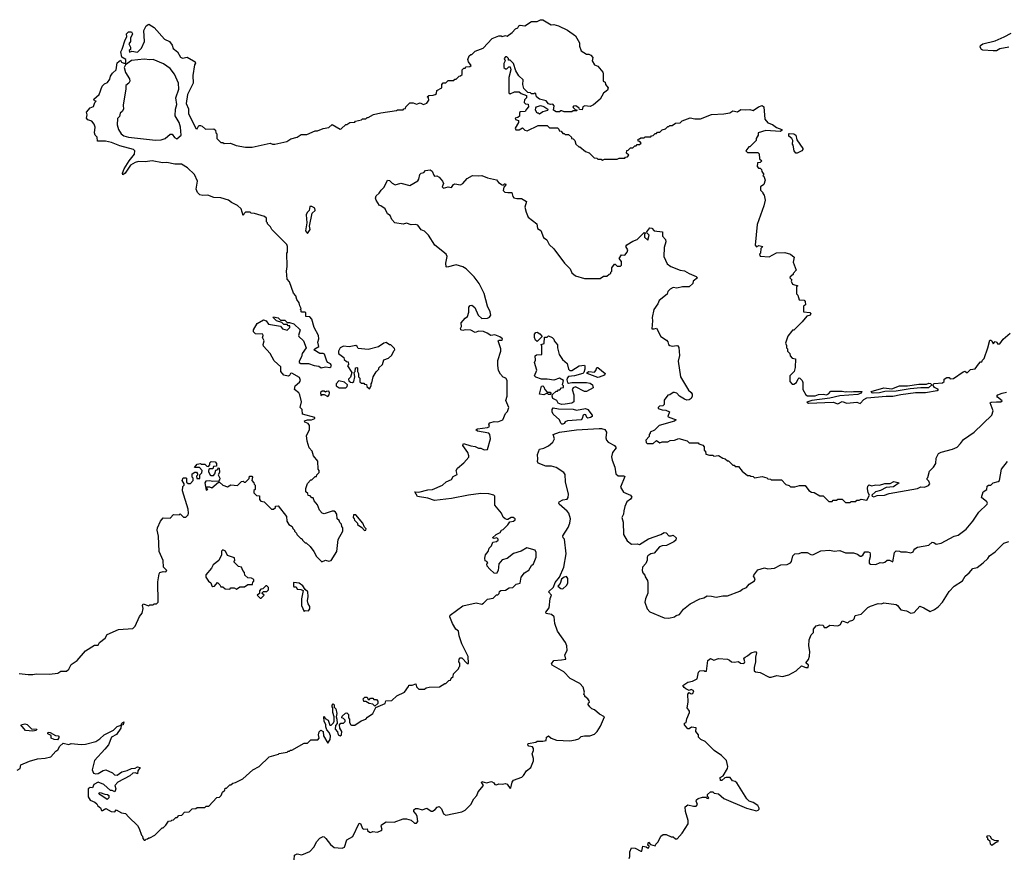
# Model space of a CAD drawing. Extents: x 1861455 to 2058065, y 200073 to 437907.
# Tile 442 of 574: x 2038409 to 2047155, y 324748 to 332200. Entities that reach past the tile are written whole.
import ezdxf

# ---------------------------------------------------------------- set-up
doc = ezdxf.new("R2010")
doc.units = 0

msp = doc.modelspace()

# ---------------------------------------------------------------- linework, layer by layer
at = {"layer": '0CON05XD'}
for points in [[(2040917.7, 329232.3), (2040912.5, 329205), (2040892, 329165), (2040891.2, 329155), (2040905, 329146), (2040975.9, 329145.9), (2041025, 329126.7), (2041065, 329121.2), (2041086.4, 329106.4), (2041125, 329114), (2041165, 329110.8), (2041174.1, 329115.9), (2041178.3, 329128.3), (2041171.2, 329141.2), (2041145, 329153.3), (2041136.7, 329165), (2041116.4, 329226.4), (2041105, 329233.3), (2041075, 329233.3), (2041022.5, 329265), (2041030, 329275), (2041067.5, 329295), (2041057.5, 329335), (2041067.5, 329365), (2041062.5, 329395), (2041024.2, 329464.2), (2041005, 329540), (2040985, 329560), (2040951.7, 329561.7), (2040950, 329595), (2040945, 329600), (2040915, 329600), (2040910, 329605), (2040908.3, 329618.3), (2040900, 329625), (2040910, 329635), (2040896.7, 329656.7), (2040892, 329685), (2040870, 329715), (2040863.3, 329745), (2040840.4, 329770.5), (2040805, 329870), (2040783.8, 329895), (2040778, 329965), (2040786.4, 330006.4), (2040782.5, 330125), (2040787.5, 330135), (2040787.5, 330185), (2040781.7, 330201.7), (2040650, 330335), (2040638.3, 330358.3), (2040610, 330385), (2040610, 330395), (2040600, 330405), (2040600, 330435), (2040585, 330450), (2040495, 330477.5), (2040465, 330480), (2040455, 330490), (2040415, 330490), (2040401.7, 330478.3), (2040395, 330460), (2040375, 330520), (2040345, 330547.5), (2040290, 330575), (2040265, 330597.5), (2040195, 330617.5), (2040135, 330620), (2040081.7, 330641.7), (2040035, 330637.5), (2040010, 330645), (2039990, 330665), (2039977.5, 330695), (2039987.5, 330765), (2039962.5, 330825), (2039900, 330885), (2039847, 330917), (2039787, 330917), (2039715, 330930), (2039677, 330927), (2039585, 330946.2), (2039523, 330937), (2039465, 330940), (2039435, 330931.2), (2039394.2, 330905.8), (2039346.7, 330835), (2039325, 330820), (2039323.3, 330835), (2039336.7, 330875), (2039381.2, 330945), (2039430, 331005), (2039432.5, 331035), (2039420, 331045), (2039298.3, 331078.3), (2039225, 331108.8), (2039170.7, 331120.7), (2039100.7, 331120.7), (2039098, 331155), (2039080, 331175), (2039074.1, 331194.1), (2039080, 331245), (2039070.7, 331270.7), (2039049.3, 331299.3), (2039015, 331310), (2039003.3, 331325), (2039007.5, 331355), (2039001.7, 331378.3), (2039035, 331416.7), (2039065, 331427.5), (2039076.4, 331463.6), (2039087.5, 331475), (2039075, 331480), (2039067.5, 331495), (2039113.8, 331536.2), (2039142.1, 331607.9), (2039161.3, 331628.7), (2039188.6, 331641.4), (2039209.6, 331670.5), (2039215, 331697.5), (2039232.5, 331725), (2039266.7, 331753.3), (2039275, 331817.5), (2039305, 331840), (2039313.6, 331823.6), (2039335, 331812.5), (2039345, 331810), (2039351.7, 331818.3), (2039352.5, 331845), (2039317.5, 331867.5), (2039306.4, 331913.6), (2039320.4, 331939.5), (2039345, 332020), (2039361.7, 332048.3), (2039357.5, 332075), (2039375, 332092.5), (2039401.7, 332091.7), (2039412.5, 332075), (2039393, 332037), (2039393, 332007), (2039380, 331985), (2039392.5, 331955), (2039392.5, 331935), (2039382.5, 331925), (2039385, 331912.5), (2039405, 331920), (2039455, 331912.5), (2039492.3, 331947.7), (2039518.8, 332005), (2039513.3, 332105), (2039533.3, 332145), (2039555, 332161.2), (2039605, 332129.2), (2039695.8, 332025.8), (2039739.2, 332005), (2039765, 331973.3), (2039772.7, 331942.7), (2039810, 331915), (2039836.1, 331866.1), (2039855, 331858.8), (2039897, 331867), (2039953.9, 331833.9), (2039967.5, 331825), (2039970, 331815), (2039961.7, 331798.3), (2039947.1, 331705), (2039949.2, 331635), (2039900.8, 331535), (2039887.5, 331455), (2039909.3, 331409.3), (2039907.5, 331365), (2039975, 331232.5), (2039985, 331230), (2040001.7, 331258.3), (2040015, 331260), (2040030, 331255), (2040058.3, 331228.3), (2040135, 331230), (2040148.3, 331218.3), (2040150, 331195), (2040160, 331185), (2040160, 331145), (2040195, 331110), (2040215, 331110), (2040225, 331100), (2040281.7, 331101.7), (2040333, 331083), (2040415, 331067.5), (2040475, 331067.5), (2040635, 331102.5), (2040653.9, 331093.9), (2040675, 331093.8), (2040781.7, 331118.3), (2040818.3, 331141.7), (2040875, 331157.5), (2040910.7, 331179.3), (2040959.3, 331180.7), (2041035, 331212.5), (2041055, 331212.5), (2041105, 331232.5), (2041155, 331242.5), (2041185, 331267.5), (2041255, 331227.5), (2041265, 331230), (2041305, 331270), (2041315, 331270), (2041343, 331287), (2041385, 331290), (2041393, 331297), (2041445, 331310), (2041455, 331320), (2041485, 331320), (2041495, 331330), (2041505, 331330), (2041553, 331357), (2041617, 331373), (2041755, 331392.5), (2041765, 331400), (2041815, 331400), (2041821.7, 331408.3), (2041835, 331410), (2041840, 331425), (2041875, 331460), (2041905, 331460), (2041935, 331450), (2041965, 331460), (2041995, 331447.5), (2042025, 331457.5), (2042042.5, 331485), (2042040, 331505), (2042030, 331515), (2042043, 331527), (2042081.7, 331528.3), (2042100, 331535), (2042110, 331545), (2042115, 331570), (2042160, 331595), (2042160, 331625), (2042171.7, 331638.3), (2042195, 331640), (2042215, 331660), (2042265, 331660), (2042275, 331670), (2042285, 331670), (2042311.7, 331698.3), (2042325, 331700), (2042338.3, 331711.7), (2042340, 331755), (2042355, 331770), (2042365, 331770), (2042375, 331780), (2042407, 331783), (2042418.3, 331791.7), (2042395.8, 331825), (2042390, 331845), (2042401.7, 331878.3), (2042415, 331890), (2042425, 331890), (2042455, 331920), (2042525, 331947.5), (2042605, 332032.5), (2042665, 332057.5), (2042685, 332057.5), (2042695, 332050), (2042725, 332060), (2042740, 332055), (2042782.5, 332085), (2042811.7, 332118.3), (2042833, 332127), (2042843.3, 332146.7), (2042855, 332152.5), (2042895, 332146.7), (2042955, 332183.3), (2043005, 332182.5), (2043035, 332200), (2043055, 332198.8), (2043130, 332155), (2043155, 332156), (2043195, 332144.2), (2043275, 332105.8), (2043346.1, 332056.1), (2043382.5, 331995), (2043382.5, 331965), (2043395, 331922.5), (2043445, 331892.5), (2043465, 331893.3), (2043482.5, 331885), (2043500, 331865), (2043493.3, 331835), (2043515, 331800), (2043545, 331787.5), (2043587.5, 331735), (2043592.5, 331725), (2043592.5, 331655), (2043610, 331645), (2043613, 331623), (2043637, 331593), (2043630, 331575), (2043594.2, 331545.8), (2043565, 331493.3), (2043505, 331443.3), (2043475, 331430), (2043430, 331435), (2043410, 331425), (2043405, 331400), (2043381.7, 331401.7), (2043380, 331415), (2043350, 331435), (2043328.3, 331431.7), (2043321.7, 331421.7), (2043341.7, 331401.7), (2043360, 331395), (2043355, 331390), (2043325, 331390), (2043315, 331380), (2043245, 331380), (2043225, 331390), (2043215, 331390), (2043205, 331380), (2043175, 331380), (2043150, 331395), (2043157.5, 331435), (2043145, 331450), (2043125, 331447.5), (2043105, 331453.3), (2043085, 331477.5), (2043025, 331492.5), (2043000, 331515), (2042995, 331540), (2042985, 331550), (2042975, 331540), (2042955, 331540), (2042945, 331550), (2042921.7, 331551.7), (2042888.3, 331588.3), (2042877.5, 331625), (2042880, 331665), (2042841.7, 331701.7), (2042816.1, 331746.1), (2042795, 331810), (2042765, 331840), (2042751.7, 331841.7), (2042750, 331855), (2042735, 331870), (2042725, 331870), (2042712.5, 331855), (2042720, 331835), (2042708.3, 331811.7), (2042710, 331775), (2042723, 331763), (2042735, 331762.5), (2042755, 331780), (2042765, 331780), (2042772.5, 331755), (2042754, 331685), (2042755, 331550), (2042765, 331542.5), (2042805, 331560), (2042845, 331560), (2042863, 331543), (2042910, 331525), (2042910, 331505), (2042893, 331487), (2042890, 331465), (2042903, 331453), (2042925, 331450), (2042930, 331425), (2042910, 331405), (2042900, 331385), (2042858.3, 331381.7), (2042850, 331375), (2042848.3, 331341.7), (2042835, 331330), (2042810, 331325), (2042811.7, 331311.7), (2042840, 331305), (2042840, 331285), (2042810, 331235), (2042815, 331220), (2042845, 331222.5), (2042875, 331240), (2042895, 331217.5), (2042917.5, 331212.5), (2043015, 331260), (2043095, 331260), (2043115, 331240), (2043185, 331240), (2043198.3, 331228.3), (2043201.7, 331211.7), (2043218.3, 331208.3), (2043235, 331190), (2043245, 331190), (2043255, 331180), (2043285, 331180), (2043310, 331155), (2043310, 331145), (2043325, 331140), (2043340, 331125), (2043350, 331095), (2043375, 331070), (2043385, 331070), (2043435, 331030), (2043468.3, 331018.3), (2043511.7, 330971.7), (2043535, 330970), (2043545, 330960), (2043575, 330960), (2043585, 330952.5), (2043605, 330960), (2043715, 330960), (2043735, 330970), (2043785, 330970), (2043791.7, 330978.3), (2043808.3, 330981.7), (2043820, 330995), (2043800, 331015), (2043801.7, 331038.3), (2043815, 331040), (2043835, 331060), (2043855, 331060), (2043871.7, 331078.3), (2043885, 331080), (2043895, 331090), (2043915, 331090), (2043928.3, 331101.7), (2043918.3, 331118.3), (2043901.7, 331121.7), (2043901.7, 331138.3), (2043915, 331140), (2043925, 331150), (2043955, 331150), (2043965, 331160), (2044015, 331160), (2044021.7, 331168.3), (2044035, 331170), (2044055, 331190), (2044065, 331190), (2044075, 331200), (2044095, 331200), (2044115, 331220), (2044145, 331230), (2044165, 331250), (2044175, 331250), (2044185, 331260), (2044205, 331260), (2044235, 331280), (2044277, 331283), (2044295, 331300), (2044365, 331327.5), (2044405, 331320), (2044455, 331320), (2044555, 331357.5), (2044665, 331362.5), (2044717, 331373), (2044745, 331390), (2044785, 331382.5), (2044815, 331402.5), (2044855, 331397.5), (2044895, 331402.5), (2044925, 331393.8), (2044973, 331427), (2045005, 331438.8), (2045018, 331425), (2045026.7, 331315), (2045053.9, 331283.9), (2045095, 331268.8), (2045130.4, 331240.5)], [(2047195, 331956.5), (2047115, 331940.5), (2047085, 331924.5), (2047055, 331922.3), (2046965, 331928.9), (2046953.1, 331935), (2046940, 331955), (2046945, 331972), (2046965, 331984.2), (2047075, 332013.5), (2047155, 332047.1), (2047215, 332080)], [(2039615, 331130), (2039665, 331133.3), (2039700, 331145), (2039745, 331182.5), (2039765, 331182.5), (2039785, 331152.5), (2039805, 331140), (2039842.5, 331175), (2039838.8, 331245), (2039825, 331287.5), (2039790, 331345), (2039794, 331405), (2039806.2, 331445), (2039796.2, 331505), (2039823, 331583), (2039819.2, 331635), (2039783.8, 331715), (2039745.7, 331765.7), (2039687.7, 331807.7), (2039595, 331846), (2039565, 331842.5), (2039515, 331850), (2039402, 331838), (2039350, 331800), (2039336.7, 331775), (2039350.4, 331730.5), (2039385.8, 331675.8), (2039387.7, 331652.3), (2039380, 331635), (2039353.3, 331615), (2039353.3, 331585), (2039329.3, 331440.7), (2039331.2, 331405), (2039320, 331385), (2039301.2, 331368.8), (2039295, 331340), (2039277.5, 331322.5), (2039276.4, 331266.4), (2039286.2, 331225), (2039311.2, 331185), (2039335, 331168), (2039376.4, 331156.4), (2039615, 331130)], [(2043025, 331360), (2043018.3, 331368.3), (2043005, 331370), (2042990, 331395), (2042993, 331417), (2043000, 331425), (2043036.4, 331436.4), (2043065, 331427.5), (2043100, 331405), (2043097, 331393), (2043055, 331380), (2043025, 331360)], [(2045130.4, 331240.5), (2045177.5, 331225), (2045177.5, 331215), (2045165, 331207.5), (2045036.1, 331213.9), (2044970, 331195), (2044970, 331175), (2044950, 331145), (2044950, 331125), (2044895, 331070), (2044885, 331070), (2044860, 331035), (2044875, 331020), (2044965, 331020), (2044978.3, 331008.3), (2044980, 330965), (2045000, 330945), (2044985, 330930), (2044961.7, 330928.3), (2044960, 330895), (2044971.7, 330881.7), (2044985, 330880), (2044998.3, 330868.3), (2045001.7, 330851.7), (2045020, 330825), (2045010, 330815), (2045018.3, 330808.3), (2045030, 330775), (2045020, 330735), (2044990, 330715), (2044990, 330685), (2045010, 330665), (2045010, 330655), (2045021.7, 330641.7), (2045030, 330595), (2045020, 330545), (2044960.7, 330379.3), (2044943.3, 330195), (2044955, 330182.5), (2044975, 330192.5), (2045010, 330185), (2044993, 330167), (2044990, 330125), (2044980, 330115), (2044985, 330100), (2045065, 330092.5), (2045130.7, 330129.3), (2045205, 330132.5), (2045257, 330117), (2045288.3, 330088.3), (2045280, 330045), (2045307.5, 329975), (2045280, 329945), (2045280, 329935), (2045253.6, 329916.4), (2045250, 329905), (2045267, 329887), (2045262.5, 329875), (2045275, 329850), (2045320, 329835), (2045310, 329825), (2045310, 329765), (2045321.7, 329751.7), (2045331.7, 329711.7), (2045377, 329707), (2045387.5, 329695), (2045390, 329665), (2045370, 329655), (2045370, 329605), (2045427, 329597), (2045437.5, 329585), (2045430, 329575), (2045400, 329565), (2045360, 329515), (2045285, 329440), (2045275, 329440), (2045265, 329430), (2045233, 329387), (2045210, 329325), (2045220, 329305), (2045220, 329285), (2045230, 329275), (2045230, 329255), (2045250, 329235), (2045251.7, 329211.7), (2045271.7, 329191.7), (2045300, 329185), (2045298.3, 329108.3), (2045287, 329073), (2045250, 329035), (2045250, 328985), (2045271.7, 328961.7), (2045285, 328960), (2045310, 328975), (2045325, 329010), (2045333, 329017), (2045340, 329015), (2045360, 328995), (2045366.4, 328976.4), (2045364.1, 328914.1), (2045392.5, 328865), (2045408.3, 328858.3), (2045475, 328856.7), (2045505, 328870), (2045545, 328873.3), (2045575, 328866.7), (2045592.5, 328875), (2045615, 328900), (2045715, 328900), (2045743.3, 328893.3), (2045755, 328897.5), (2045795, 328892.5), (2045815, 328897.5), (2045890, 328895), (2045885, 328880), (2045855, 328870), (2045695, 328856.7), (2045605, 328837.5), (2045443.9, 328816.1), (2045401.7, 328801.7), (2045415, 328793.8), (2045635, 328800), (2045675, 328787.5), (2045715, 328808), (2045755, 328792.5), (2045845, 328802.5), (2045875, 328790), (2045907.5, 328825), (2045935, 328840), (2046106.1, 328853.9), (2046165, 328853.3), (2046235, 328870.8), (2046365.9, 328885.9), (2046455, 328886.2), (2046560, 328905), (2046570, 328915), (2046535, 328932.5), (2046520, 328955), (2046533, 328967), (2046607, 328973), (2046620, 328985), (2046620, 329005), (2046645, 329020), (2046665, 329020), (2046675, 329010), (2046705, 329012.5), (2046788.3, 329071.7), (2046805, 329077.5), (2046825, 329062.5), (2046855, 329092.5), (2046895, 329097.5), (2046925, 329140), (2046945, 329160), (2046955, 329160), (2046960, 329175), (2046975, 329190), (2047008.8, 329285), (2047025, 329353.3), (2047035, 329353.3), (2047043.3, 329345), (2047055, 329320), (2047075, 329340), (2047090, 329335), (2047095, 329320), (2047115, 329320), (2047145, 329362.5), (2047207.5, 329415)], [(2045315, 331012.5), (2045302.5, 331015), (2045287.5, 331035), (2045280, 331085), (2045272.5, 331095), (2045277, 331127), (2045267.5, 331145), (2045242.5, 331165), (2045240, 331185), (2045245, 331190), (2045285, 331186.7), (2045302.5, 331175), (2045311.2, 331131.2), (2045366.7, 331055), (2045366.7, 331045), (2045356.4, 331033.6), (2045315, 331012.5)], [(2042365.9, 329444.1), (2042345, 329438), (2042328.8, 329445), (2042324, 329455), (2042332.5, 329475), (2042330, 329505), (2042365, 329547.5), (2042387, 329563), (2042397.7, 329602.3), (2042398.8, 329645), (2042409.3, 329660.7), (2042425, 329663.3), (2042452.7, 329642.7), (2042481.2, 329575), (2042514.1, 329544.1), (2042565, 329547.5), (2042583, 329557), (2042593.3, 329575), (2042589.2, 329605), (2042564.3, 329654.3), (2042535, 329767.5), (2042489.2, 329855), (2042445.8, 329915), (2042373.8, 329985), (2042345, 330004), (2042285, 330020.8), (2042205, 330002), (2042197.5, 330005), (2042195.8, 330035), (2042205.8, 330095), (2042198, 330115), (2042095.8, 330195), (2042040, 330285), (2042005, 330320), (2041975, 330333.3), (2041945, 330374), (2041925, 330379.2), (2041885, 330375.7), (2041845, 330391.2), (2041815, 330383.3), (2041742.5, 330395), (2041713.3, 330425), (2041699.3, 330459.3), (2041677.5, 330475), (2041655, 330520), (2041616.1, 330546.1), (2041605, 330547.5), (2041576.7, 330595), (2041570, 330615), (2041576.4, 330633.6), (2041603, 330657), (2041620, 330685), (2041647.5, 330712.5), (2041675, 330772.5), (2041695, 330770), (2041716.4, 330746.4), (2041743.6, 330733.6), (2041795, 330748), (2041875, 330726.2), (2041945, 330766.7), (2041955.7, 330784.3), (2041963.8, 330825), (2041975, 330836.7), (2041997.5, 330842.5), (2042015, 330860), (2042055, 330866.7), (2042072.5, 330855), (2042087, 330817), (2042095, 330810), (2042115, 330812.5), (2042135, 330801.2), (2042163.3, 330765), (2042173.3, 330745), (2042162, 330715), (2042175, 330701.4), (2042215, 330716.2), (2042245, 330707.5), (2042263.6, 330736.4), (2042275, 330741.2), (2042325, 330731.2), (2042346.7, 330745), (2042385, 330787.5), (2042430, 330815), (2042485, 330811.2), (2042515, 330816.7), (2042565, 330793.3), (2042645, 330776.7), (2042663.6, 330753.6), (2042695, 330732.5), (2042705, 330730), (2042715, 330740), (2042725, 330740), (2042727, 330733), (2042708.3, 330711.7), (2042703.6, 330683.6), (2042718.3, 330668.3), (2042745, 330663.3), (2042780, 330665), (2042788.3, 330628.3), (2042798.3, 330618.3), (2042825, 330610), (2042865, 330610), (2042910, 330585), (2042897.5, 330535), (2042908.3, 330488.3), (2042926.7, 330445), (2043002.5, 330385), (2043010, 330345), (2043037, 330327), (2043062.5, 330265), (2043092.5, 330245), (2043113.6, 330203.6), (2043152.5, 330165), (2043247.5, 330035), (2043300, 329985), (2043315, 329950), (2043345, 329922.5), (2043425, 329900), (2043565, 329900), (2043595, 329920), (2043625, 329920), (2043645, 329940), (2043660, 329945), (2043660, 329955), (2043670, 329965), (2043670, 329995), (2043691.7, 330028.3), (2043698.3, 330028.3), (2043715, 330010), (2043745, 330010), (2043755, 330020), (2043755, 330050), (2043733, 330077), (2043755, 330110), (2043785, 330107.5), (2043806.2, 330135), (2043811.2, 330155), (2043793.3, 330185), (2043800.7, 330199.3), (2043855, 330233.3), (2043895, 330247.5), (2043955, 330310), (2043970, 330305), (2043960, 330295), (2043958.3, 330268.3), (2043988.3, 330241.7), (2044000, 330285), (2043981.7, 330301.7), (2043980, 330315), (2044005, 330350), (2044025, 330347.5), (2044045, 330322.5), (2044120, 330315), (2044120, 330275), (2044147, 330247), (2044148.8, 330225), (2044134.1, 330175.9), (2044132, 330095), (2044161.2, 330031.2), (2044192.5, 330007.5), (2044275, 329973.3), (2044315, 329968.8), (2044355, 329943.3), (2044418.3, 329918.3), (2044430, 329905), (2044390, 329875), (2044387.5, 329855), (2044355, 329827.5), (2044297, 329827), (2044245, 329813.3), (2044215, 329819.2), (2044186.7, 329805), (2044165.9, 329784.1), (2044159.2, 329760.8), (2044088, 329705), (2044076.2, 329675), (2044043.3, 329625), (2044025.8, 329555), (2044030, 329525), (2044023.8, 329453.8), (2044045, 329452.5), (2044065, 329460), (2044103.9, 329383.9), (2044153, 329353), (2044167, 329337), (2044172.5, 329315), (2044183.8, 329305), (2044205, 329298.1), (2044245, 329304), (2044255, 329301.2), (2044265, 329286.7), (2044270, 329215), (2044259.1, 329165), (2044278.8, 329025), (2044349.3, 328909.3), (2044375, 328887.5), (2044383, 328873), (2044382.5, 328855), (2044372.5, 328835), (2044355, 328822.5), (2044335, 328820), (2044315, 328826.7), (2044270, 328855), (2044245, 328880), (2044226.4, 328886.4), (2044215, 328887.5), (2044185, 328867.5), (2044165, 328862.5), (2044135, 328820), (2044135, 328780), (2044121.7, 328768.3), (2044093, 328767), (2044080, 328755), (2044080, 328745), (2044115, 328732.5), (2044149.3, 328729.3), (2044180, 328715), (2044167.5, 328675), (2044170.7, 328670.7), (2044240, 328645), (2044226.4, 328633.6), (2044090, 328595), (2044048.3, 328551.7), (2044010, 328535), (2044010, 328525), (2044000, 328515), (2044000, 328495), (2043970, 328465), (2043973, 328443), (2043983, 328433), (2044037, 328433), (2044065, 328460), (2044095, 328440), (2044115, 328447.5), (2044165, 328447.5), (2044188.3, 328461.7), (2044225, 328462.5), (2044265, 328477.5), (2044337, 328457), (2044355, 328440), (2044435, 328440), (2044441.7, 328431.7), (2044478.3, 328418.3), (2044490, 328405), (2044490, 328375), (2044500, 328365), (2044505, 328340), (2044535, 328330), (2044565, 328330), (2044575, 328322.5), (2044615, 328327.5), (2044655, 328302.5), (2044677, 328297), (2044695, 328280), (2044705, 328280), (2044745, 328240), (2044755, 328240), (2044765, 328230), (2044795, 328230), (2044827, 328187), (2044875, 328150), (2044895, 328150), (2044903, 328143), (2044925, 328140), (2044935, 328130), (2045005, 328140), (2045045, 328130), (2045055, 328120), (2045077, 328117), (2045085, 328110), (2045175, 328110), (2045215, 328070), (2045245, 328060), (2045255, 328050), (2045295, 328047.5), (2045335, 328060), (2045385, 328060), (2045420, 328015), (2045443, 328003), (2045465, 328000), (2045515, 327970), (2045545, 327970), (2045595, 327920), (2045625, 327920), (2045635, 327930), (2045665, 327930), (2045675, 327940), (2045715, 327940), (2045745, 327910), (2045785, 327910), (2045795, 327920), (2045835, 327920), (2045845, 327930), (2045865, 327930), (2045885, 327940), (2045935, 327930), (2045957.5, 327975), (2045946.1, 327996.1), (2045940, 328035), (2045944.1, 328055.9), (2045955, 328067.5), (2045975, 328056.7), (2046015, 328066.7), (2046045, 328063.3), (2046095, 328077.5), (2046141.7, 328078.3), (2046175, 328097.5), (2046220, 328085), (2046171.7, 328048.3), (2046105, 328042.5), (2046055, 328017.5), (2046010, 328005), (2045977.5, 327975), (2045982.5, 327965), (2045995, 327960), (2046027, 327973), (2046090, 327975), (2046131.7, 327988.3), (2046383.9, 328033.9), (2046415, 328047.5), (2046445, 328046.7), (2046480.7, 328059.3), (2046492.5, 328075), (2046485, 328100), (2046470, 328115), (2046470, 328125), (2046477, 328133), (2046491.7, 328188.3), (2046526.4, 328223.6), (2046546.7, 328255), (2046550, 328305), (2046571.2, 328345), (2046592.7, 328357.3), (2046695, 328383.3), (2046735, 328401.2), (2046767.3, 328432.7), (2046791.7, 328468.3), (2046886.7, 328535), (2047045, 328686.7), (2047056.2, 328725), (2047030, 328795), (2047038.3, 328801.7), (2047085, 328805.7), (2047125, 328804), (2047136.4, 328813.6), (2047093.8, 328845), (2047090, 328855), (2047097.5, 328865), (2047135, 328882.5), (2047175, 328891.2)], [(2040965, 330300), (2040990, 330335), (2040982.5, 330365), (2041008.3, 330481.7), (2041032.5, 330505), (2041030, 330525), (2041005, 330540), (2040985, 330540), (2040980, 330505), (2040962.7, 330487.3), (2040954.2, 330465.8), (2040960, 330395), (2040946.7, 330325), (2040965, 330300)], [(2038405, 326390), (2038485, 326380), (2038525, 326380), (2038555, 326387.5), (2038673, 326383), (2038747, 326393), (2038775, 326410), (2038825, 326410), (2038845, 326430), (2038865, 326470), (2038920, 326505), (2038995, 326592.5), (2039075, 326642.5), (2039105, 326642.5), (2039116.7, 326665), (2039167.5, 326705), (2039185, 326737.5), (2039288.3, 326781.7), (2039415, 326790), (2039435, 326810), (2039473, 326897), (2039497.5, 326925), (2039506.4, 326966.4), (2039501.2, 326995), (2039505, 327010), (2039555, 326992.5), (2039565, 327000), (2039595, 327000), (2039605, 327010), (2039625, 327010), (2039640, 327025), (2039637.5, 327205), (2039647.5, 327275), (2039655, 327287.5), (2039685, 327296.7), (2039706.4, 327293.6), (2039716.7, 327305), (2039687.5, 327335), (2039683.3, 327395), (2039648, 327475), (2039640.7, 327609.3), (2039630, 327665), (2039633.8, 327685), (2039661.2, 327745), (2039685, 327773.8), (2039745, 327770), (2039775, 327803.3), (2039825, 327800), (2039835, 327810), (2039865, 327780), (2039885, 327780), (2039905, 327800), (2039910, 327815), (2039905, 327850), (2039856.4, 328013.6), (2039858.3, 328051.7), (2039870, 328065), (2039870, 328075), (2039852.5, 328105), (2039861.7, 328128.3), (2039885, 328130), (2039890, 328125), (2039891.7, 328091.7), (2039905, 328080), (2039925, 328080), (2039950, 328105), (2039950, 328125), (2039940, 328135), (2039940, 328165), (2039965, 328180), (2039978.3, 328178.3), (2039990, 328165), (2039988.3, 328151.7), (2039980, 328145), (2039981.7, 328121.7), (2040008.3, 328121.7), (2040010, 328155), (2040027, 328173), (2040030, 328195), (2040005, 328220), (2039961.7, 328221.7), (2039985, 328250), (2040015, 328257.5), (2040025, 328250), (2040055, 328250), (2040071.7, 328231.7), (2040085, 328230), (2040097, 328243), (2040098.3, 328261.7), (2040110, 328275), (2040145, 328272.5), (2040157.5, 328255), (2040158.3, 328231.7), (2040131.7, 328228.3), (2040125, 328210), (2040095, 328210), (2040090, 328205), (2040087.5, 328185), (2040101.7, 328151.7), (2040108.3, 328148.3), (2040129.3, 328150.7), (2040142.5, 328165), (2040151.7, 328198.3), (2040168.3, 328201.7), (2040171.7, 328218.3), (2040180, 328215), (2040182.5, 328175), (2040173.3, 328155), (2040187.5, 328125), (2040185, 328110), (2040175, 328100), (2040125, 328097.5), (2040095, 328103.3), (2040061.7, 328098.3), (2040052.5, 328085), (2040065, 328020), (2040080, 328025), (2040070, 328035), (2040071.7, 328048.3), (2040095, 328050), (2040115, 328040), (2040175, 328090), (2040185, 328090), (2040215, 328062.5), (2040255, 328050), (2040285, 328067.5), (2040345, 328060), (2040380, 328095), (2040395, 328100), (2040401.7, 328091.7), (2040415, 328090), (2040447.5, 328122.5), (2040450, 328145), (2040470, 328145), (2040477.5, 328135), (2040470, 328105), (2040490, 328085), (2040491.7, 328071.7), (2040500, 328065), (2040500, 328025), (2040490, 328015), (2040490, 327995), (2040511.7, 327971.7), (2040538.3, 327968.3), (2040540, 327935), (2040551.7, 327921.7), (2040580, 327915), (2040645, 327850), (2040665, 327850), (2040680, 327865), (2040681.7, 327878.3), (2040705, 327880), (2040780, 327785), (2040783, 327743), (2040800, 327715), (2040830, 327695), (2040835, 327680), (2040850, 327665), (2040850, 327655), (2040868.3, 327638.3), (2040870, 327625), (2040905, 327590), (2040915, 327590), (2040920, 327575), (2040945, 327550), (2040955, 327550), (2040989.3, 327519.3), (2041022.5, 327475), (2041045, 327430), (2041093, 327383), (2041125, 327397.5), (2041155, 327387.5), (2041176.4, 327393.6), (2041227, 327473), (2041238.3, 327581.7), (2041280, 327655), (2041280, 327685), (2041270, 327695), (2041268.3, 327718.3), (2041251.7, 327731.7), (2041248.3, 327748.3), (2041230, 327765), (2041227, 327807), (2041213, 327823), (2041201.7, 327831.7), (2041185, 327832.5), (2041115, 327809.2), (2041095, 327815.8), (2041072.2, 327842.2), (2041055, 327890), (2041026.2, 327925), (2041015, 327950), (2041005, 327950), (2040988.3, 327968.3), (2040971.7, 327971.7), (2040968.3, 327988.3), (2040950, 328005), (2040950, 328035), (2040965, 328080), (2040995, 328110), (2041005, 328110), (2041035, 328140), (2041045, 328140), (2041050, 328155), (2041070, 328175), (2041070, 328195), (2041060, 328205), (2041057, 328277), (2041020, 328325), (2041007, 328367), (2040980, 328395), (2040962.5, 328455), (2040957.5, 328505), (2040982.5, 328555), (2040983.3, 328595), (2040972.3, 328612.3), (2040942.5, 328625), (2040940, 328635), (2040965, 328643.8), (2041000, 328645), (2041030, 328655), (2041030, 328665), (2040920, 328695), (2040917.5, 328735), (2040900, 328755), (2040912.5, 328805), (2040897, 328867), (2040890, 328885), (2040850, 328915), (2040857.5, 328945), (2040895, 328980), (2040902.5, 328995), (2040895, 329020), (2040825, 329060), (2040813.6, 329056.4), (2040805, 329037.5), (2040795, 329033.3), (2040755, 329040), (2040730, 329075), (2040730, 329115), (2040669.4, 329169.4), (2040633.3, 329235), (2040575, 329300), (2040571.2, 329315), (2040581.2, 329345), (2040566.7, 329375), (2040572.5, 329395), (2040567.5, 329405), (2040505, 329408.8), (2040486.7, 329425), (2040486.7, 329445), (2040520, 329500), (2040575, 329532.5), (2040597.5, 329525), (2040620, 329495), (2040725, 329477.5), (2040745, 329453.8), (2040785, 329440), (2040810, 329465), (2040808.3, 329478.3), (2040795, 329480), (2040785, 329490), (2040755, 329492.5), (2040738.3, 329508.3), (2040690, 329525), (2040660, 329555), (2040665, 329560), (2040705, 329550), (2040725, 329530), (2040765, 329530), (2040785, 329510), (2040805, 329510), (2040845, 329497.5), (2040900, 329445), (2040886.2, 329395), (2040888.8, 329385), (2040930, 329345), (2040952.5, 329285), (2040917.7, 329232.3)], [(2038387.9, 325532.1), (2038412.5, 325545), (2038420.7, 325579.3), (2038495, 325612.5), (2038568.3, 325631.7), (2038635, 325637.5), (2038685, 325650), (2038730.7, 325699.3), (2038749.3, 325710.7), (2038766.2, 325745), (2038795, 325770), (2038845, 325760), (2038865, 325767.5), (2038955, 325760), (2038995, 325763.3), (2039085, 325786), (2039121.1, 325808.9), (2039158.8, 325845), (2039243.2, 325886.8), (2039275, 325918), (2039310, 325930), (2039315, 325950), (2039335, 325960), (2039327.5, 325935), (2039310, 325930), (2039306.7, 325905), (2039270.4, 325849.5), (2039224.2, 325825.8), (2039197.5, 325755), (2039165, 325716.7), (2039073, 325617), (2039052.5, 325535), (2039065, 325503.8), (2039085, 325498), (2039105, 325502), (2039150.4, 325529.5), (2039175, 325534), (2039235, 325506.7), (2039250.9, 325490.9), (2039275, 325487.8), (2039315, 325515.5), (2039365, 325528.9), (2039402.6, 325547.4), (2039435, 325547.8), (2039455, 325560), (2039480, 325555), (2039458, 325525), (2039455, 325500), (2039437.7, 325507.7), (2039415, 325505.5), (2039387.8, 325482.2), (2039280, 325425), (2039253.8, 325395), (2039262.5, 325365), (2039255, 325340), (2039231.7, 325351.7), (2039215, 325350), (2039156.7, 325405), (2039105, 325423.3), (2039066.7, 325405), (2039056.7, 325373.3), (2039035, 325376.7), (2039016.7, 325365), (2039018, 325295), (2039035, 325263.3), (2039077, 325247), (2039093, 325233), (2039104.1, 325214.1), (2039126.7, 325196.7), (2039135, 325173.3), (2039145, 325172.5), (2039175, 325190), (2039223, 325163), (2039255, 325160), (2039265, 325180), (2039312.5, 325152.5), (2039350, 325145), (2039380, 325115), (2039455, 325040), (2039471.7, 325011.7), (2039490, 324955), (2039500, 324945), (2039503, 324923), (2039515, 324910), (2039525, 324910), (2039531.7, 324918.3), (2039545, 324920), (2039555, 324930), (2039565, 324930), (2039610, 324955), (2039675, 325020), (2039685, 325020), (2039708.3, 325041.7), (2039731.7, 325078.3), (2039755, 325080), (2039761.7, 325088.3), (2039775, 325090), (2039795, 325110), (2039808.3, 325111.7), (2039821.7, 325128.3), (2039848.3, 325131.7), (2039871.7, 325158.3), (2039915, 325160), (2039941.7, 325188.3), (2039975, 325190), (2039985, 325200), (2040055, 325200), (2040065, 325210), (2040088.3, 325211.7), (2040161.7, 325288.3), (2040185, 325290), (2040200, 325305), (2040210, 325335), (2040230, 325355), (2040235, 325370), (2040245, 325370), (2040275, 325400), (2040285, 325400), (2040303, 325417), (2040327, 325423), (2040390, 325455), (2040480, 325535), (2040536.4, 325563.6), (2040625, 325650), (2040707, 325673), (2040715, 325680), (2040785, 325690), (2040795, 325700), (2040805, 325700), (2040815, 325710), (2040825, 325710), (2040935, 325770), (2040965, 325770), (2040995, 325800), (2041058.3, 325801.7), (2041070, 325815), (2041062.5, 325845), (2041068, 325872), (2041083.3, 325886.7), (2041106.2, 325876.2), (2041106.7, 325835), (2041145, 325770), (2041167, 325803), (2041170, 325835), (2041157, 325867), (2041138.3, 325888.3), (2041127.5, 325915), (2041127, 325937), (2041112.5, 325965), (2041110, 326005), (2041115, 326010), (2041121.7, 325991.7), (2041150, 325975), (2041165, 325930), (2041175, 325930), (2041197, 325953), (2041203, 325967), (2041202.5, 326005), (2041190, 326045), (2041190, 326085), (2041183.3, 326095), (2041185, 326110), (2041195, 326120), (2041201.7, 326111.7), (2041201.7, 326091.7), (2041217.5, 326075), (2041227.5, 326035), (2041220, 326005), (2041227.5, 325985), (2041230, 325945), (2041213, 325927), (2041212.5, 325895), (2041231.7, 325871.7), (2041236.7, 325845), (2041255, 325836.7), (2041266.2, 325845), (2041270, 325875), (2041253, 325903), (2041250, 325935), (2041261.7, 325948.3), (2041285, 325950), (2041300, 325965), (2041300, 325975), (2041285, 325990), (2041270, 325995), (2041275, 326010), (2041301.7, 326038.3), (2041315, 326040), (2041330, 326025), (2041330, 325995), (2041340, 325985), (2041340, 325955), (2041350, 325935), (2041355, 325930), (2041385, 325932.5), (2041440.9, 325969.1), (2041484.5, 325985.5), (2041497.7, 326002.3), (2041545.6, 326034.4), (2041571.7, 326088.3), (2041655, 326122.5), (2041661.7, 326148.3), (2041715, 326150), (2041758.1, 326191.9), (2041827.1, 326222.9), (2041863.8, 326275), (2041865, 326287.5), (2041895, 326286.2), (2041927.5, 326297.5), (2041932.5, 326272.5), (2041955, 326250), (2042005, 326250), (2042018.3, 326261.7), (2042045, 326267.5), (2042137, 326273), (2042185, 326300), (2042195, 326300), (2042221.7, 326328.3), (2042235, 326330), (2042241.7, 326348.3), (2042260, 326365), (2042261.7, 326388.3), (2042308.3, 326431.7), (2042311.7, 326448.3), (2042320, 326455), (2042318.3, 326481.7), (2042310, 326495), (2042311.7, 326518.3), (2042321.7, 326528.3), (2042335, 326530), (2042385, 326480), (2042395, 326480), (2042391.7, 326541.7), (2042336.7, 326655), (2042313.3, 326725), (2042307.5, 326765), (2042283.8, 326785), (2042254.3, 326835), (2042230, 326895), (2042231.7, 326908.3), (2042345, 326992.5), (2042465, 327017.5), (2042515, 327007.5), (2042530, 327015), (2042565, 327050), (2042615, 327060), (2042645, 327090), (2042655, 327090), (2042668.3, 327101.7), (2042671.7, 327118.3), (2042681.7, 327128.3), (2042725, 327130), (2042758.3, 327151.7), (2042790, 327155), (2042820, 327185), (2042855, 327192.5), (2042863.9, 327246.1), (2042892.5, 327285), (2042933, 327307), (2042955, 327350), (2042972.5, 327365), (2042997.5, 327425), (2042997.5, 327465), (2042986.4, 327486.4), (2042915, 327507.5), (2042863.6, 327476.4), (2042795, 327455.8), (2042737.7, 327412.3), (2042695, 327400), (2042665.8, 327365), (2042660, 327305), (2042645, 327280), (2042625, 327282.5), (2042585, 327316.7), (2042562.5, 327345), (2042560, 327365), (2042566.7, 327375), (2042560, 327385), (2042545, 327390), (2042541.2, 327415), (2042546.7, 327445), (2042571.2, 327475), (2042580, 327505), (2042598.8, 327525), (2042611.7, 327558.3), (2042645, 327563.8), (2042660, 327575), (2042660, 327585), (2042647, 327597), (2042625, 327590), (2042610, 327595), (2042640, 327625), (2042676.7, 327643.3), (2042690, 327665), (2042705, 327670), (2042745, 327710), (2042761.7, 327738.3), (2042795, 327742.5), (2042810, 327755), (2042810, 327765), (2042793.3, 327776.7), (2042775, 327777.5), (2042745, 327760), (2042735, 327760), (2042720, 327765), (2042705, 327780), (2042690, 327815), (2042630, 327885), (2042630, 327965), (2042620, 327975), (2042576.4, 327986.4), (2042505, 327990), (2042395, 327976.2), (2042245, 327946.7), (2042095, 327928.8), (2042035, 327948.8), (2041942.3, 327962.3), (2041920, 328005), (2041955, 328002.5), (2042035, 328021.4), (2042075, 328024.2), (2042165, 328063.8), (2042196.4, 328093.6), (2042245, 328113.8), (2042260.7, 328139.3), (2042295, 328160), (2042287.5, 328195), (2042297.5, 328215), (2042355, 328262.5), (2042397.5, 328312.5), (2042398.8, 328325), (2042391.2, 328355), (2042346.2, 328415), (2042352.5, 328435), (2042415, 328413.8), (2042455, 328407.5), (2042483.6, 328393.6), (2042505, 328392.5), (2042535, 328376.7), (2042565, 328380), (2042591.2, 328475), (2042585.8, 328515), (2042575, 328526.5), (2042475, 328542.5), (2042460, 328555), (2042477, 328563), (2042565, 328576.2), (2042582.5, 328585), (2042577.5, 328605), (2042585, 328616.7), (2042625, 328628.8), (2042655, 328626.2), (2042700, 328645), (2042725, 328700), (2042741.7, 328718.3), (2042752.5, 328755), (2042727.5, 328815), (2042740, 328855), (2042740, 328995), (2042727.5, 329015), (2042703.9, 329023.9), (2042679.3, 329049.3), (2042663.6, 329083.6), (2042657, 329127), (2042657, 329173), (2042683.3, 329255), (2042683.3, 329275), (2042660, 329345), (2042668.3, 329351.7), (2042695, 329352.5), (2042696.7, 329365), (2042675, 329382.5), (2042629.3, 329399.3), (2042595, 329392.5), (2042562.5, 329415), (2042528.3, 329428.3), (2042487, 329433), (2042455, 329421.2), (2042415, 329442), (2042365.9, 329444.1)], [(2043005, 329340), (2042991.7, 329351.7), (2042982.5, 329375), (2042982.5, 329405), (2042995, 329420), (2043005, 329422.5), (2043029.3, 329409.3), (2043050, 329385), (2043005, 329340)], [(2043221.7, 328781.7), (2043193, 328793), (2043180, 328815), (2043145, 328832.5), (2043140, 328855), (2043141.7, 328868.3), (2043175, 328900), (2043185, 328900), (2043195, 328910), (2043208.3, 328911.7), (2043221.7, 328928.3), (2043238.3, 328931.7), (2043240, 328945), (2043230, 328955), (2043240, 328995), (2043205, 329016), (2043155, 328995.8), (2043095, 329007.1), (2043045, 329004.2), (2042995, 329023.8), (2042983.3, 329035), (2043003.3, 329085), (2042983.3, 329155), (2042990, 329175), (2042988.3, 329211.7), (2042998.3, 329221.7), (2043047.5, 329225), (2043047.5, 329297.5), (2043040, 329315), (2043068.3, 329321.7), (2043071.7, 329378.3), (2043095, 329380), (2043105, 329390), (2043140, 329375), (2043155, 329360), (2043157.5, 329345), (2043185, 329310), (2043185.8, 329285), (2043202, 329225), (2043231.7, 329181.7), (2043270.8, 329145), (2043283.8, 329095), (2043295, 329083.3), (2043315, 329083.3), (2043380, 329125), (2043425, 329130), (2043430, 329125), (2043430, 329095), (2043420, 329065), (2043410, 329055), (2043337.5, 329035), (2043285, 329028.6), (2043270.8, 329015), (2043268.3, 328998.3), (2043275.8, 328975.8), (2043285, 328968.8), (2043315, 328975.6), (2043445, 328976.2), (2043475, 328969.4), (2043496, 328955), (2043502.5, 328927.5), (2043443, 328897), (2043425, 328897.5), (2043346.4, 328936.4), (2043325, 328927.5), (2043317.5, 328915), (2043331.4, 328865), (2043330.6, 328805), (2043315, 328792.9), (2043255, 328784), (2043221.7, 328781.7)], [(2041515, 328920), (2041530, 328945), (2041530, 328965), (2041537, 328973), (2041550, 329025), (2041575, 329070), (2041600, 329095), (2041600, 329105), (2041632.5, 329135), (2041643.3, 329176.7), (2041685, 329192.5), (2041715, 329220), (2041731.7, 329258.3), (2041740, 329265), (2041738.3, 329278.3), (2041705, 329310), (2041695, 329310), (2041665, 329332.5), (2041645, 329326.7), (2041597.3, 329292.7), (2041505, 329268), (2041415, 329277.5), (2041405.9, 329295.9), (2041393.6, 329303.6), (2041335, 329292.5), (2041285, 329297.5), (2041257, 329283), (2041240, 329255), (2041240, 329235), (2041288.3, 329198.3), (2041291.7, 329181.7), (2041311.7, 329161.7), (2041328.3, 329158.3), (2041330, 329135), (2041320, 329125), (2041360, 329065), (2041347, 329023), (2041330, 329005), (2041331.7, 328991.7), (2041348.3, 328978.3), (2041365, 328977.5), (2041377.5, 328985), (2041387.5, 329025), (2041380, 329065), (2041390, 329075), (2041393, 329107), (2041405, 329110), (2041410, 329105), (2041410, 329075), (2041420, 329055), (2041420, 329025), (2041430, 329015), (2041431.7, 328981.7), (2041445, 328970), (2041465, 328970), (2041471.7, 328961.7), (2041488.3, 328958.3), (2041491.7, 328941.7), (2041515, 328920)], [(2043545, 329020), (2043450, 329055), (2043450, 329065), (2043465, 329072.5), (2043515, 329067.5), (2043527, 329083), (2043535, 329110), (2043545, 329110), (2043610, 329055), (2043605, 329042.5), (2043555, 329022.5), (2043545, 329020)], [(2041248.3, 328928.3), (2041305, 328930), (2041318.3, 328941.7), (2041320, 328955), (2041295, 328980), (2041245, 328990), (2041220, 328965), (2041220, 328945), (2041248.3, 328928.3)], [(2043065, 328866.2), (2043025, 328872.5), (2043045, 328942.5), (2043055, 328946.2), (2043065, 328937.5), (2043073.8, 328913.8), (2043095, 328890), (2043120, 328890), (2043130, 328875), (2043125, 328870), (2043105, 328870), (2043095, 328880), (2043065, 328866.2)], [(2045990.7, 328880.7), (2045980, 328885), (2045973.6, 328896.4), (2046085, 328927.5), (2046155, 328918.8), (2046225, 328947.5), (2046295, 328947.5), (2046395, 328962.5), (2046465, 328962.5), (2046485, 328970), (2046498.3, 328968.3), (2046510, 328955), (2046480.7, 328929.3), (2046415, 328930), (2046319.3, 328920.7), (2046195, 328898.8), (2046095, 328897.5), (2046045, 328883.3), (2045990.7, 328880.7)], [(2041145, 328852.5), (2041157.5, 328865), (2041162.5, 328885), (2041155, 328900), (2041133, 328897), (2041125, 328890), (2041115, 328900), (2041095, 328900), (2041081.7, 328888.3), (2041085, 328860), (2041095, 328870), (2041115, 328870), (2041145, 328852.5)], [(2043235, 328605.7), (2043225, 328607.1), (2043215.8, 328615), (2043203.9, 328643.9), (2043147.5, 328695), (2043137.5, 328715), (2043137.5, 328735), (2043148.3, 328751.7), (2043195, 328743.3), (2043325, 328739.4), (2043355, 328731.4), (2043435, 328744), (2043455.7, 328735.7), (2043493.3, 328685), (2043493.3, 328675), (2043480, 328665), (2043455, 328658.8), (2043446.7, 328665), (2043439.3, 328689.3), (2043425, 328692.5), (2043413.9, 328686.1), (2043406.2, 328655), (2043395.4, 328644.5), (2043275, 328636.2), (2043255, 328626.7), (2043245, 328612.9), (2043235, 328605.7)], [(2042630, 325405), (2042645, 325400), (2042665, 325410), (2042695, 325407.5), (2042725, 325413.3), (2042737.7, 325407.7), (2042765, 325367.5), (2042772.5, 325375), (2042783.8, 325425), (2042795, 325442.5), (2042870.7, 325469.3), (2042885, 325482.5), (2042910, 325525), (2042950, 325555), (2042972.5, 325615), (2042972.5, 325635), (2042960, 325675), (2042972.5, 325705), (2042973, 325723), (2042965, 325737.5), (2042932.5, 325745), (2042922.5, 325755), (2042925, 325767.5), (2042995, 325780), (2043005, 325790), (2043055, 325787.5), (2043086.2, 325793.8), (2043087.5, 325825), (2043105, 325836.7), (2043130, 325815), (2043178.3, 325798.3), (2043295, 325792.5), (2043345, 325800), (2043375, 325810), (2043395, 325830), (2043425, 325837.5), (2043473, 325837), (2043515, 325852.5), (2043537.5, 325875), (2043567.7, 325922.3), (2043602.5, 326005), (2043559.6, 326029.5), (2043515, 326067.5), (2043492.5, 326075), (2043472.5, 326095), (2043460, 326115), (2043461.7, 326128.3), (2043470, 326135), (2043467, 326147), (2043456.4, 326166.4), (2043430, 326185), (2043430, 326195), (2043420, 326205), (2043427.5, 326225), (2043415, 326270), (2043385, 326302.5), (2043300, 326345), (2043242.5, 326405), (2043138.8, 326465), (2043133.3, 326476.7), (2043154.1, 326505.9), (2043222, 326512), (2043261.7, 326518.3), (2043250, 326555), (2043272.5, 326595), (2043270, 326635), (2043256.7, 326665), (2043186.4, 326766.4), (2043162.5, 326835), (2043157.5, 326895), (2043132.5, 326915), (2043085, 326923.8), (2043081.2, 326935), (2043111.2, 326975), (2043122.3, 327057.7), (2043132.5, 327085), (2043107.5, 327115), (2043151.2, 327158.8), (2043165, 327200), (2043205, 327247.5), (2043243.3, 327335), (2043262, 327455), (2043247.5, 327585), (2043236.4, 327596.4), (2043234, 327615), (2043281.7, 327688.3), (2043297.1, 327725), (2043300.8, 327765), (2043286, 327815), (2043273, 327833), (2043200, 327895), (2043196.7, 327905), (2043202.5, 327915), (2043235, 327933.8), (2043270.7, 327939.3), (2043280, 327955), (2043283.3, 327985), (2043256.4, 328093.6), (2043255, 328160), (2043242.5, 328175), (2043175, 328220), (2043131.7, 328231.7), (2043083.9, 328233.9), (2043015, 328260), (2043007.5, 328275), (2043012.5, 328295), (2043010, 328335), (2043027, 328383), (2043065, 328393.3), (2043105.5, 328414.5), (2043143.8, 328445), (2043158.8, 328475), (2043147.5, 328515), (2043205, 328535.5), (2043355, 328556.4), (2043555, 328568.1), (2043577.6, 328567.6), (2043607.5, 328557.5), (2043620, 328535), (2043615.7, 328485), (2043622.6, 328462.6), (2043635, 328446), (2043691.2, 328415), (2043706.2, 328395), (2043675, 328353.3), (2043665.7, 328315), (2043671.4, 328285), (2043695.5, 328225), (2043704.1, 328164.1), (2043725.9, 328145.9), (2043776, 328146), (2043785, 328140), (2043746, 328045), (2043771.7, 328001.7), (2043834.2, 327974.2), (2043846.4, 327956.4), (2043835, 327940), (2043803, 327917), (2043783.8, 327875), (2043774, 327835), (2043771.2, 327805), (2043756.2, 327775), (2043770, 327735), (2043772.5, 327625), (2043805, 327570), (2043845, 327540), (2043895, 327542.5), (2043915, 327537.5), (2043995, 327588), (2044104.3, 327625.7), (2044135, 327643.3), (2044150.7, 327640.7), (2044175, 327613.3), (2044195, 327612.5), (2044215, 327620), (2044240, 327595), (2044236.1, 327573.9), (2044220.7, 327559.3), (2044155, 327528.8), (2044115, 327524), (2044093.3, 327515), (2044045, 327460), (2044015, 327452.5), (2043990, 327435), (2043982.5, 327425), (2043981.7, 327398.3), (2043971.7, 327368.3), (2043942.5, 327335), (2043937.5, 327305), (2043943.3, 327285), (2043962.5, 327265), (2043965, 327250), (2043986.4, 327216.4), (2043990, 327195), (2043987.5, 327105), (2043967.5, 327055), (2043963.3, 327025), (2043984, 326965), (2044007, 326937), (2044135, 326883.8), (2044175, 326883.3), (2044225, 326892.5), (2044240, 326905), (2044270, 326915), (2044305, 326962.5), (2044365, 327010), (2044450, 327055), (2044485, 327062.5), (2044515, 327080), (2044555, 327076.7), (2044595, 327067.5), (2044655, 327080), (2044695, 327081.2), (2044805, 327123.3), (2044829.3, 327140.7), (2044865, 327153.8), (2044890, 327185), (2044936, 327215), (2044941.7, 327231.7), (2044927.5, 327255), (2044930, 327265), (2044965, 327310), (2045025, 327330), (2045055, 327321.2), (2045115, 327326.2), (2045170, 327355), (2045225, 327358.8), (2045255, 327373.8), (2045263.8, 327385), (2045276.7, 327435), (2045295, 327453.3), (2045333, 327457), (2045355, 327466.7), (2045405, 327466.2), (2045435, 327448.8), (2045455, 327446), (2045525, 327479.2), (2045605, 327487.5), (2045645, 327478), (2045695, 327483.8), (2045745, 327462.5), (2045815, 327463.3), (2045851.7, 327451.7), (2045875, 327433.3), (2045885, 327432.5), (2045898.3, 327441.7), (2045915, 327470), (2045945, 327472.5), (2045960, 327465), (2045963, 327453), (2045963, 327427), (2045953.3, 327395), (2045955, 327370), (2045965, 327362.5), (2046015, 327357.5), (2046053, 327377), (2046075, 327372.5), (2046095, 327380), (2046115, 327397.5), (2046136.4, 327396.4), (2046165, 327382.5), (2046180, 327465), (2046195, 327480), (2046225, 327477.5), (2046235, 327470), (2046285, 327472.5), (2046325, 327463.3), (2046345, 327472.5), (2046352.5, 327485), (2046360.7, 327499.3), (2046385, 327512.5), (2046485, 327530), (2046515, 327557.5), (2046530, 327555), (2046548.3, 327538.3), (2046595, 327547.5), (2046710.4, 327609.5), (2046745, 327620), (2046815.9, 327674.1), (2046875, 327742.5), (2046927.5, 327825), (2047003.3, 327895), (2047006.7, 327905), (2047000, 327915), (2046952.5, 327955), (2046967.5, 328005), (2047001.2, 328025), (2047002.5, 328055), (2047015, 328062.5), (2047035, 328062.5), (2047056.4, 328083.6), (2047100, 328095), (2047112.5, 328105), (2047130, 328205), (2047183.3, 328275)], [(2041471.7, 327661.7), (2041485, 327662.5), (2041487.5, 327675), (2041471.7, 327691.7), (2041456.4, 327726.4), (2041395, 327800), (2041375, 327800), (2041370, 327775), (2041380, 327765), (2041381.7, 327751.7), (2041410, 327725), (2041410, 327715), (2041448.3, 327688.3), (2041471.7, 327661.7)], [(2043822.5, 324745), (2043830, 324765), (2043830, 324805), (2043845, 324840), (2043875, 324837.5), (2043925, 324810), (2043935, 324810), (2043943, 324857), (2043975, 324850), (2043985, 324840), (2043998.3, 324841.7), (2044000, 324855), (2043990, 324865), (2043995, 324890), (2044011.7, 324871.7), (2044055, 324860), (2044060, 324875), (2044080, 324895), (2044103.9, 324946.1), (2044125, 324960), (2044150.4, 324960.5), (2044195, 324937.5), (2044215, 324940), (2044235, 324920), (2044248.3, 324921.7), (2044295, 324970), (2044347.5, 325055), (2044346.7, 325085), (2044322.5, 325165), (2044320, 325205), (2044345, 325222.5), (2044395, 325210), (2044418.8, 325211.2), (2044430, 325225), (2044417.5, 325255), (2044421.7, 325268.3), (2044435, 325280), (2044475, 325292.5), (2044505, 325290), (2044511.7, 325281.7), (2044525, 325280), (2044530, 325285), (2044520, 325295), (2044520, 325315), (2044545, 325340), (2044565, 325340), (2044578.3, 325328.3), (2044615, 325320), (2044665, 325280), (2044864.1, 325194.1), (2044955, 325171.2), (2044967.5, 325175), (2044977.5, 325185), (2044977.5, 325195), (2044966.4, 325216.4), (2044925, 325242.5), (2044890, 325255), (2044867, 325277), (2044779.3, 325419.3), (2044765, 325430), (2044740, 325435), (2044720, 325465), (2044685, 325467.5), (2044671.7, 325461.7), (2044645, 325440), (2044635, 325440), (2044630, 325465), (2044658.3, 325481.7), (2044697.5, 325545), (2044700, 325565), (2044686.4, 325616.4), (2044643, 325663), (2044577.5, 325705), (2044496.7, 325786.7), (2044460, 325805), (2044440, 325825), (2044437.5, 325845), (2044414.2, 325874.2), (2044418.3, 325908.3), (2044376.2, 325913.8), (2044355, 325900), (2044345, 325900), (2044313.3, 325935), (2044315, 325947.5), (2044330, 325955), (2044333.6, 325986.4), (2044360, 326045), (2044360, 326055), (2044337.5, 326085), (2044347.5, 326135), (2044343.6, 326206.4), (2044355, 326220), (2044375, 326210), (2044388.3, 326211.7), (2044397.5, 326235), (2044375, 326246.7), (2044355, 326240), (2044325, 326252.5), (2044310, 326265), (2044300, 326285), (2044345, 326313.3), (2044385, 326323.3), (2044426.4, 326343.6), (2044438.3, 326401.7), (2044450, 326415), (2044487.5, 326417.5), (2044495, 326410), (2044508.3, 326411.7), (2044523, 326507), (2044545, 326522.5), (2044575, 326510), (2044615, 326522.5), (2044695, 326517.5), (2044715, 326510), (2044733, 326493), (2044755, 326490), (2044795, 326497.5), (2044813, 326483), (2044835, 326480), (2044845.8, 326484.2), (2044851.2, 326495), (2044842.5, 326525), (2044852.5, 326535), (2044875, 326546.2), (2044905, 326573.3), (2044946.4, 326586.4), (2044952.5, 326572.5), (2044943.8, 326535), (2044945.8, 326495), (2044933.3, 326443.3), (2044933.8, 326415), (2044945, 326406.2), (2044985, 326398), (2045065, 326358.8), (2045085, 326358), (2045135, 326373.3), (2045185, 326363.8), (2045242.3, 326377.7), (2045306.5, 326413.5), (2045355, 326458.8), (2045393.4, 326443.4), (2045413.3, 326445), (2045416, 326465), (2045393.3, 326485), (2045416.7, 326515), (2045426.1, 326543.9), (2045428.8, 326585), (2045420, 326635), (2045420.7, 326689.3), (2045440, 326735), (2045460, 326755), (2045460, 326785), (2045485, 326812.5), (2045515, 326821.2), (2045545, 326820), (2045555, 326800), (2045575, 326800), (2045605, 326820), (2045675, 326812.5), (2045700, 326825), (2045715, 326857.5), (2045765, 326840), (2045780, 326855), (2045810, 326865), (2045820, 326875), (2045830, 326905), (2045885, 326917.5), (2045942.3, 326977.7), (2045965, 326990), (2046035, 327011.2), (2046065, 327010), (2046085, 327016.7), (2046193, 327003), (2046205.9, 326995.9), (2046235, 326956.7), (2046286.4, 326946.4), (2046325, 326927.5), (2046355, 326933.3), (2046405, 326987.5), (2046440, 326975), (2046495, 326940), (2046535, 326957.5), (2046567, 326983), (2046606.1, 327023.9), (2046665, 327120), (2046710, 327165), (2046782.5, 327215), (2046807.5, 327255), (2046843.3, 327285), (2046875, 327322.5), (2046915, 327332.5), (2046967.5, 327375), (2047009.3, 327410.7), (2047024.1, 327435.9), (2047075, 327472.5), (2047151.7, 327548.3), (2047195, 327562.5)], [(2040335, 327140), (2040365, 327160), (2040405, 327160), (2040435, 327180), (2040478.3, 327181.7), (2040480, 327205), (2040488.3, 327211.7), (2040490, 327225), (2040467, 327237), (2040435, 327240), (2040410, 327265), (2040407, 327287), (2040390, 327305), (2040380, 327335), (2040351.7, 327341.7), (2040311.7, 327381.7), (2040320, 327395), (2040318.3, 327418.3), (2040255, 327440), (2040238.3, 327478.3), (2040215, 327490), (2040203, 327477), (2040202.5, 327445), (2040177.5, 327395), (2040127.5, 327355), (2040112.5, 327325), (2040063, 327267), (2040063.3, 327245), (2040085, 327210), (2040107.5, 327195), (2040115, 327170), (2040125, 327162.5), (2040140, 327165), (2040165, 327200), (2040188.3, 327178.3), (2040195, 327160), (2040215, 327160), (2040233, 327143), (2040275, 327140), (2040285, 327150), (2040315, 327150), (2040335, 327140)], [(2040935, 326940), (2040945, 326950), (2040975, 326947.5), (2040986.1, 326965), (2040986.9, 326985), (2040970.6, 327010.6), (2040964.2, 327035), (2040970.9, 327075), (2040968.2, 327115), (2040946.2, 327136.2), (2040925, 327170), (2040891.7, 327191.7), (2040845, 327200), (2040840, 327195), (2040840, 327165), (2040845, 327160), (2040865, 327160), (2040875, 327140), (2040905, 327137.5), (2040927, 327127), (2040913.3, 327055), (2040913.3, 326995), (2040935, 326940)], [(2043235, 327143.3), (2043266.8, 327173.2), (2043277, 327193), (2043278, 327235), (2043265, 327251.2), (2043245, 327247.5), (2043220.3, 327229.7), (2043209.1, 327190.9), (2043188.8, 327165), (2043215, 327146.2), (2043235, 327143.3)], [(2040555, 327060), (2040580, 327085), (2040561.7, 327101.7), (2040561.7, 327108.3), (2040575, 327120), (2040605, 327120), (2040620, 327135), (2040620, 327155), (2040605, 327170), (2040595, 327170), (2040568.3, 327141.7), (2040551.7, 327138.3), (2040540, 327125), (2040538.3, 327101.7), (2040520, 327085), (2040545, 327060), (2040555, 327060)], [(2041565, 326100), (2041545, 326117.5), (2041513, 326123), (2041485, 326140), (2041465, 326140), (2041460, 326165), (2041475, 326180), (2041495, 326180), (2041505, 326160), (2041515, 326160), (2041525, 326170), (2041545, 326170), (2041555, 326160), (2041578.3, 326158.3), (2041590, 326145), (2041590, 326125), (2041565, 326100)], [(2038525, 325877.5), (2038460, 325885), (2038420, 325935), (2038455, 325942), (2038475, 325937.1), (2038515, 325900), (2038560, 325895), (2038555, 325882.5), (2038525, 325877.5)], [(2038745, 325800), (2038715, 325802.5), (2038690, 325815), (2038688.3, 325838.3), (2038660, 325855), (2038661.7, 325868.3), (2038680, 325865), (2038728.3, 325838.3), (2038750, 325835), (2038760, 325825), (2038745, 325800)], [(2040847.5, 324735), (2040850, 324775), (2040875, 324787.5), (2040915, 324777.5), (2040985, 324807.5), (2041025, 324850), (2041044.2, 324895.8), (2041074.2, 324925.8), (2041105, 324942.5), (2041115, 324940), (2041127.5, 324925), (2041170.7, 324870.7), (2041203.9, 324843.9), (2041275, 324836.7), (2041295, 324847.5), (2041315, 324912.5), (2041368.3, 324941.7), (2041425, 325060), (2041437, 325057), (2041455, 325012.5), (2041465, 325007.5), (2041495, 325010), (2041500, 324995), (2041515, 324980), (2041525, 324977.5), (2041545, 324987.5), (2041585, 324980), (2041623.3, 324995), (2041628.8, 325005), (2041620, 325035), (2041622.5, 325045), (2041665, 325072.5), (2041735, 325070), (2041815, 325097.5), (2041845, 325100), (2041885, 325087.5), (2041915, 325060), (2041935, 325060), (2041945.8, 325075), (2041938.6, 325118.6), (2041930.7, 325140.7), (2041908.8, 325165), (2041911.2, 325178.8), (2041925, 325190), (2041945, 325191.2), (2041985, 325180), (2042025, 325193.3), (2042065, 325167.5), (2042075, 325167.5), (2042099.3, 325180.7), (2042117, 325203), (2042135, 325207.5), (2042155, 325187.5), (2042175, 325142.5), (2042195, 325132.5), (2042335, 325160), (2042365, 325176.7), (2042417.5, 325225), (2042443, 325277), (2042470, 325305), (2042481.7, 325338.3), (2042527.5, 325395), (2042512.5, 325425), (2042515, 325430), (2042555, 325417.5), (2042599.3, 325429.3), (2042619.3, 325419.3), (2042630, 325405)], [(2039185, 325270), (2039120, 325315), (2039111.7, 325328.3), (2039125, 325332.5), (2039165, 325316.7), (2039190, 325315), (2039200, 325305), (2039200, 325285), (2039185, 325270)], [(2047045, 324862.5), (2047032.5, 324875), (2047028.3, 324898.3), (2047010, 324915), (2047008.3, 324928.3), (2047000, 324935), (2047005, 324950), (2047025, 324947.5), (2047041.7, 324921.7), (2047065, 324910), (2047100, 324905), (2047095, 324890), (2047085, 324890), (2047045, 324862.5)]]:
    msp.add_lwpolyline(points, dxfattribs=at)

doc.saveas('drawing.dxf')
